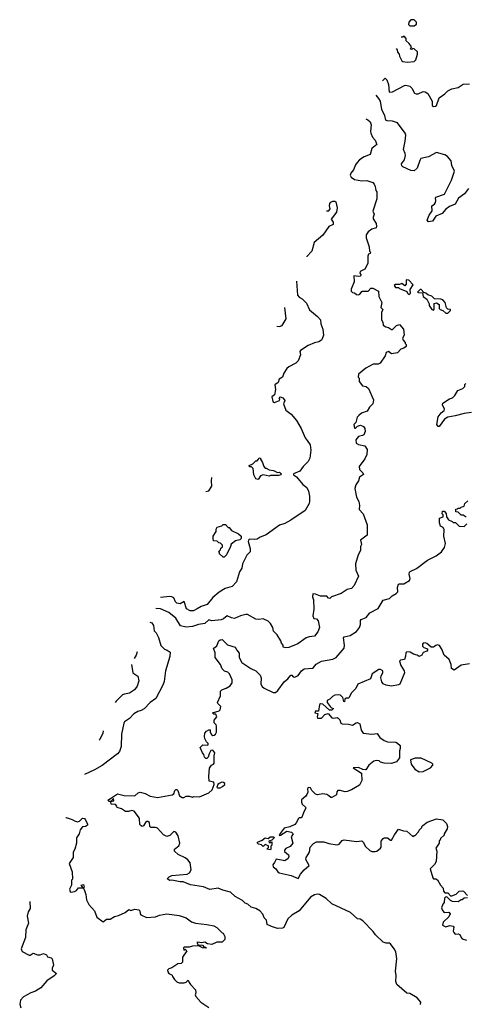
# Model space of a CAD drawing. Extents: x 2210602 to 2357277, y 510288 to 673808.
# Tile 377 of 464: x 2271852 to 2276195, y 654063 to 663660. Entities that reach past the tile are written whole.
import ezdxf

# ---------------------------------------------------------------- set-up
doc = ezdxf.new("R2010")
doc.units = 0

msp = doc.modelspace()

# ---------------------------------------------------------------- linework, layer by layer
at = {"layer": '0CON05XD'}
for points in [[(2275695, 663600), (2275720, 663615), (2275720, 663635), (2275695, 663660), (2275665, 663660), (2275643, 663637), (2275641.7, 663611.7), (2275655, 663600), (2275695, 663600)], [(2275521.7, 663378.7), (2275530, 663365), (2275533, 663343), (2275550, 663325), (2275552.5, 663305), (2275575, 663260), (2275585, 663252.5), (2275627, 663247), (2275695, 663252.5), (2275711.7, 663268.3), (2275727.5, 663325), (2275727.5, 663347.5), (2275697, 663377), (2275685, 663380), (2275675, 663370), (2275661.7, 663371.7), (2275670, 663395), (2275649.3, 663429.3), (2275620, 663455), (2275618.3, 663478.3), (2275598.3, 663498.3), (2275585, 663490), (2275569.6, 663490)], [(2275387.1, 663065.2), (2275415, 663090), (2275430, 663075), (2275447, 663027), (2275453, 662953), (2275485, 662957.5), (2275600.7, 663019.3), (2275615, 663021.2), (2275655, 663011.2), (2275675, 662993.3), (2275701.2, 662945), (2275715, 662936.2), (2275735, 662936.2), (2275785, 662960), (2275805, 662957.5), (2275831.2, 662941.2), (2275871.2, 662865), (2275873.3, 662825), (2275885, 662813.8), (2275905, 662816.7), (2275913.3, 662825), (2275941.7, 662898.3), (2275995, 662936.2), (2276025, 662966.2), (2276065, 662986), (2276125, 662998.8), (2276175, 663032), (2276235, 663034)], [(2276225, 662016), (2276185.7, 661964.3), (2276128.3, 661921.7), (2276095, 661861.2), (2276039.3, 661840.7), (2276005.8, 661814.2), (2275968.7, 661771.3), (2275906.2, 661745), (2275873.6, 661696.4), (2275835, 661690), (2275822.5, 661705), (2275842, 661755), (2275872.3, 661797.7), (2275867.5, 661845), (2275895, 661863.3), (2275905, 661877.5), (2275908.8, 661895), (2275903.3, 661925), (2275908.3, 661931.7), (2275990.5, 661959.5), (2276060.8, 662095), (2276090, 662185), (2276065, 662240), (2276058, 662285), (2276022, 662325), (2275995, 662342.9), (2275915, 662364), (2275835.5, 662324.5), (2275763.1, 662306.9), (2275751.3, 662288.7), (2275726.4, 662213.6), (2275695, 662187.5), (2275665, 662189.2), (2275586.2, 662225), (2275576, 662235), (2275573.8, 662255), (2275603.8, 662295), (2275612, 662335), (2275610, 662355), (2275593.1, 662395), (2275608.5, 662475), (2275614.3, 662535), (2275610, 662555), (2275535.4, 662655.4), (2275485, 662672.2), (2275435, 662673.1), (2275420, 662680), (2275411.4, 662725), (2275399.3, 662749.3), (2275382.5, 662785), (2275367.5, 662865), (2275352.1, 662892.1), (2275326.8, 662924.9)], [(2275227.1, 662692.7), (2275245, 662683.8), (2275266.7, 662665), (2275278, 662635), (2275270.8, 662575), (2275274, 662555), (2275291.2, 662515), (2275317.5, 662485), (2275332.5, 662445), (2275283.9, 662406.1), (2275266.7, 662345), (2275207.9, 662322.1), (2275165, 662293.8), (2275140.9, 662269.1), (2275124.5, 662245.5), (2275104.4, 662195.6), (2275078, 662165), (2275073.3, 662145), (2275081.2, 662125), (2275115, 662102.2), (2275185, 662090.8), (2275235, 662093.3), (2275293.6, 662073.6), (2275307, 662057), (2275317.5, 662035), (2275322.5, 661995), (2275331.7, 661981.7), (2275332.5, 661915), (2275292.5, 661795), (2275307.5, 661765), (2275297.5, 661735), (2275298.3, 661718.3), (2275327.5, 661675), (2275330, 661645), (2275325, 661630), (2275285, 661617.5), (2275247, 661593), (2275228.3, 661561.7), (2275230, 661535), (2275258.8, 661445), (2275262.5, 661402.5), (2275270, 661395), (2275268.3, 661381.7), (2275250, 661375), (2275243.6, 661356.4), (2275246.4, 661283.6), (2275215, 661230), (2275170, 661205), (2275168.3, 661188.3), (2275177.5, 661175), (2275175, 661160), (2275155, 661157.5), (2275110, 661165), (2275112.5, 661105), (2275082.5, 661035), (2275082.5, 661015), (2275095, 661000), (2275115, 660997.5), (2275135, 660982.5), (2275155, 660977.5), (2275166.4, 660983.6), (2275190, 661015), (2275247, 661013), (2275275, 661042.5), (2275295, 661042.5), (2275347.5, 661015), (2275353, 660963), (2275369.3, 660929.3), (2275382.5, 660905), (2275372.5, 660855), (2275390, 660835), (2275377.5, 660805), (2275377.5, 660735), (2275391.7, 660711.7), (2275393, 660683), (2275420, 660665), (2275445, 660660), (2275475, 660640), (2275485, 660640), (2275525, 660680), (2275555, 660690), (2275592.5, 660645), (2275600, 660585), (2275582.5, 660555), (2275590, 660535), (2275610, 660515), (2275610, 660505), (2275620, 660495), (2275620, 660475), (2275595, 660457.5), (2275565, 660450), (2275535, 660412.5), (2275475, 660402.5), (2275447, 660427), (2275425, 660417.5), (2275413.3, 660385), (2275365, 660313.3), (2275345, 660303.3), (2275296.4, 660303.6), (2275227, 660263), (2275152.5, 660205), (2275150, 660175), (2275160, 660165), (2275160, 660135), (2275191.7, 660091.7), (2275230, 660085), (2275252.5, 660065), (2275300, 659955), (2275292.5, 659915), (2275262.5, 659885), (2275237.5, 659845), (2275183.9, 659826.1), (2275157, 659803), (2275142.5, 659785), (2275127, 659733), (2275110, 659715), (2275115, 659680), (2275125, 659680), (2275143, 659697), (2275175, 659708.8), (2275204.1, 659694.1), (2275215.9, 659675.9), (2275220, 659645), (2275206.2, 659615), (2275193.9, 659606.1), (2275153, 659597), (2275127.5, 659565), (2275131.7, 659531.7), (2275155, 659518.8), (2275215, 659506.7), (2275239.3, 659469.3), (2275236.4, 659423.6), (2275215, 659380), (2275160, 659305), (2275162.5, 659275), (2275197.5, 659245), (2275201.7, 659228.3), (2275165, 659200), (2275152.5, 659165), (2275126.7, 659125), (2275117.7, 659092.3), (2275136.1, 659006.1), (2275156.2, 658965), (2275163.8, 658925), (2275162, 658885), (2275198.8, 658845), (2275240, 658735), (2275237.5, 658635), (2275174.1, 658585.9), (2275182.5, 658545), (2275172.5, 658525), (2275172.5, 658485), (2275150, 658445), (2275124.1, 658355.9), (2275126.7, 658295), (2275152.5, 658235), (2275112.5, 658145), (2275085, 658117.5), (2275042.5, 658105), (2274985, 658066.7), (2274890, 658035), (2274875, 658020), (2274861.7, 658021.7), (2274845, 658040), (2274785, 658040), (2274735, 658061.2), (2274710, 658065), (2274706.7, 658035), (2274716.7, 658005), (2274717.5, 657915), (2274708.3, 657848.3), (2274720, 657825), (2274745, 657820), (2274760.7, 657800.7), (2274773, 657737), (2274756.7, 657695), (2274725, 657652.5), (2274673.6, 657646.4), (2274645, 657636.7), (2274563.9, 657576.1), (2274475, 657540), (2274445, 657537.5), (2274420, 657545), (2274420, 657565), (2274403, 657583), (2274397.5, 657605), (2274362.5, 657665), (2274325, 657700), (2274318.8, 657735), (2274297.5, 657775), (2274275, 657797.5), (2274225, 657820), (2274183.6, 657813.6), (2274155, 657817.5), (2274073, 657863), (2274055, 657863.3), (2274005, 657848.8), (2273945, 657823.3), (2273915, 657830), (2273875, 657851.2), (2273838.9, 657821.1), (2273815, 657810), (2273725, 657802.5), (2273695, 657810), (2273655.5, 657774.5), (2273594.4, 657765.6), (2273535, 657744.7), (2273475, 657739.6), (2273420.7, 657750.7), (2273375.6, 657825.6), (2273305, 657882), (2273225, 657916.9), (2273177.6, 657921.7)], [(2274841.8, 661795.9), (2274865, 661797.5), (2274877.5, 661815), (2274871.2, 661845), (2274875, 661867.5), (2274885, 661881.2), (2274905, 661891.2), (2274925, 661892.5), (2274933.6, 661883.6), (2274946.2, 661825), (2274940, 661785), (2274887.5, 661715), (2274906.2, 661685), (2274906.7, 661665), (2274864.6, 661645.4), (2274805, 661560), (2274722.7, 661487.3), (2274698, 661405), (2274651, 661351.7), (2274650.3, 661350)], [(2275645, 660982.5), (2275660, 660995), (2275658.3, 661031.7), (2275687.5, 661075), (2275645, 661120), (2275620, 661125), (2275619.3, 661080.7), (2275605, 661067.5), (2275575, 661087.5), (2275555, 661080), (2275515, 661080), (2275501.7, 661068.3), (2275515, 661050), (2275545, 661050), (2275555, 661040), (2275625, 661010), (2275630, 660995), (2275645, 660982.5)], [(2274548.4, 661112.7), (2274560.8, 660975), (2274574.5, 660954.5), (2274605, 660938), (2274645.8, 660895.8), (2274675, 660832.5), (2274756.1, 660766.1), (2274783.3, 660735), (2274787.5, 660695), (2274807.5, 660645), (2274812.5, 660585), (2274800.7, 660549.3), (2274793, 660537), (2274768.3, 660521.7), (2274725, 660510), (2274665, 660483.3), (2274587.5, 660435), (2274583.3, 660425), (2274590, 660395), (2274566.2, 660335), (2274545, 660313.3), (2274475, 660276.7), (2274455, 660260), (2274426.7, 660213.3), (2274412.5, 660175), (2274380, 660155), (2274372.5, 660125), (2274339.3, 660100.7), (2274346.1, 660056.1), (2274336.7, 660005), (2274310, 659985), (2274318.3, 659938.3), (2274335, 659930), (2274383, 659947), (2274387.5, 659965), (2274382.5, 659975), (2274390, 659985), (2274417.5, 659975), (2274440, 659945), (2274430, 659935), (2274423.8, 659915), (2274447.5, 659855), (2274496.4, 659816.4), (2274550, 659755), (2274596.7, 659675), (2274633, 659583), (2274655, 659560), (2274682.5, 659515), (2274690, 659465), (2274678.8, 659385), (2274665, 659352.5), (2274614, 659306), (2274581.7, 659258.3), (2274520, 659235), (2274520, 659225), (2274550, 659205), (2274610.5, 659130.5), (2274649.5, 659099.5), (2274666.7, 659065), (2274677.5, 659015), (2274677.5, 658965), (2274672.5, 658945), (2274635, 658877.5), (2274495, 658783.3), (2274435, 658751.2), (2274385, 658733.3), (2274255, 658637.5), (2274195, 658617.5), (2274165, 658597.5), (2274145, 658592.5), (2274093.3, 658596.7), (2274081.7, 658588.3), (2274080, 658575), (2274100, 658505), (2274100, 658475), (2274065, 658440), (2274022.5, 658355), (2274017, 658313), (2273993, 658277), (2273965, 658180), (2273923.6, 658136.4), (2273855, 658116.2), (2273795, 658080), (2273735, 658028), (2273678.9, 657961.1), (2273619.7, 657940.3), (2273582.1, 657917.9), (2273545, 657898.8), (2273515, 657897.5), (2273479.3, 657919.3), (2273455, 657990), (2273415, 657966.7), (2273385, 657974), (2273371.2, 657985), (2273354, 658024), (2273335, 658036.2), (2273315, 658039.2), (2273224, 658029.7)], [(2276025, 660800), (2276050, 660825), (2276050, 660835), (2276025, 660840), (2276011.7, 660851.7), (2275997.5, 660905), (2275975, 660930), (2275955, 660937.5), (2275895, 660940), (2275870, 660965), (2275828.3, 660978.3), (2275810, 660995), (2275791.7, 661001.7), (2275765, 661030), (2275755, 661030), (2275730, 661005), (2275735, 661000), (2275778.3, 660998.3), (2275783, 660963), (2275820, 660935), (2275841.7, 660891.7), (2275842.5, 660875), (2275870, 660835), (2275885, 660830), (2275891.7, 660838.3), (2275890, 660895), (2275915, 660900), (2275940, 660885), (2275940, 660845), (2275950, 660835), (2275977, 660827), (2276005, 660800), (2276025, 660800)], [(2274359.3, 660672.6), (2274385, 660670), (2274409.3, 660680.7), (2274450, 660745), (2274437.6, 660854.9)], [(2276255, 659830), (2276185, 659822.5), (2276095, 659797.5), (2276025, 659787.5), (2275992.3, 659767.7), (2275940, 659695), (2275930, 659695), (2275917.5, 659715), (2275929.3, 659790.7), (2275960.5, 659829.5), (2275987.7, 659852.3), (2275993.3, 659865), (2275973.3, 659905), (2275976.4, 659923.6), (2276040, 659965), (2276070, 659975), (2276093, 659997), (2276122.5, 660045), (2276170, 660065), (2276190, 660085), (2276190, 660105), (2276200, 660115)], [(2274175, 659180), (2274152.5, 659185), (2274133, 659223), (2274126.7, 659285), (2274111.7, 659301.7), (2274091.7, 659301.7), (2274090, 659315), (2274125, 659330), (2274155, 659360), (2274165, 659360), (2274180, 659375), (2274185, 659390), (2274200, 659385), (2274200, 659375), (2274220, 659345), (2274230, 659305), (2274245, 659290), (2274255, 659290), (2274283, 659273), (2274327.3, 659267.3), (2274365, 659246.7), (2274385, 659248.8), (2274400, 659235), (2274396.1, 659223.9), (2274373, 659217), (2274295, 659217.5), (2274285, 659212.5), (2274225, 659222.5), (2274200, 659215), (2274175, 659180)], [(2273667.4, 659061.9), (2273695, 659067.5), (2273723.8, 659115), (2273722, 659165), (2273726.2, 659198.9)], [(2276201.7, 658811.7), (2276175, 658830), (2276155, 658830), (2276125, 658860), (2276101.7, 658861.7), (2276101.7, 658888.3), (2276118.3, 658891.7), (2276125, 658900), (2276145, 658900), (2276155, 658910), (2276185, 658920), (2276190, 658945), (2276219.3, 658970.7)], [(2273747.5, 656685), (2273760, 656695), (2273770, 656715), (2273770, 656775), (2273767, 656787), (2273748.3, 656808.3), (2273748.3, 656831.7), (2273772.5, 656865), (2273765, 656890), (2273745, 656890), (2273730, 656905), (2273795, 656923.3), (2273806.7, 656935), (2273812.5, 656965), (2273782.5, 656995), (2273780, 657005), (2273809.3, 657070.7), (2273810, 657115), (2273823, 657127), (2273866.1, 657143.9), (2273903, 657167), (2273923.6, 657196.4), (2273923.6, 657226.4), (2273896.2, 657285), (2273880.7, 657300.7), (2273849.3, 657309.3), (2273825, 657332.5), (2273808.8, 657375), (2273756.2, 657445), (2273758.3, 657488.3), (2273740, 657535), (2273755, 657540), (2273773, 657557), (2273793.8, 657605), (2273805, 657616.7), (2273825, 657620), (2273878.1, 657568.1), (2273951.2, 657545), (2273966.9, 657515), (2273992.2, 657485), (2273991.5, 657445), (2274016.1, 657396.1), (2274105, 657336.7), (2274154.3, 657314.3), (2274195, 657271.2), (2274204.6, 657244.6), (2274203.6, 657185), (2274215, 657160.8), (2274235, 657145.7), (2274324, 657104), (2274345, 657103.3), (2274368, 657122), (2274430.8, 657205), (2274465.5, 657234.5), (2274495, 657272.5), (2274505, 657272.5), (2274516.4, 657256.4), (2274535, 657251.2), (2274565, 657268.8), (2274600, 657315), (2274625, 657332), (2274705, 657339.2), (2274716.2, 657345), (2274740, 657380), (2274792.3, 657407.7), (2274905, 657428), (2274936.7, 657445), (2275013.3, 657535), (2275018.8, 657565), (2275008.8, 657635), (2275014, 657646), (2275073.6, 657656.4), (2275135, 657697.5), (2275162.5, 657735), (2275172.5, 657765), (2275172.5, 657805), (2275180, 657815), (2275230, 657835), (2275265, 657877.5), (2275345, 657922.5), (2275395, 658001.2), (2275455, 658017.5), (2275482.5, 658045), (2275522.7, 658067.3), (2275536.2, 658085), (2275532.9, 658125), (2275545, 658156.7), (2275555, 658162.5), (2275595, 658162.5), (2275652.5, 658195), (2275658.8, 658215), (2275649.2, 658255), (2275651.2, 658275), (2275658, 658282), (2275718.3, 658311.7), (2275825, 658391.2), (2275910, 658435), (2275963.3, 658475), (2275993.3, 658515), (2276001.2, 658555), (2275986.7, 658625), (2275989.3, 658689.3), (2275979.3, 658709.3), (2275953.9, 658723.9), (2275943.8, 658755), (2275945, 658800), (2275980, 658815), (2275980, 658835), (2275970, 658845), (2275971.7, 658868.3), (2275988.3, 658868.3), (2276008.3, 658848.3), (2276010, 658815), (2276030, 658785), (2276068.3, 658768.3), (2276075, 658760), (2276098.3, 658758.3), (2276135, 658722.5), (2276185, 658720), (2276210, 658745)], [(2273845, 658420), (2273835, 658420), (2273800, 658455), (2273798.3, 658468.3), (2273790, 658475), (2273808.3, 658491.7), (2273811.7, 658508.3), (2273828.3, 658521.7), (2273828.3, 658538.3), (2273808.3, 658558.3), (2273791.7, 658561.7), (2273778.3, 658578.3), (2273741.7, 658581.7), (2273737.5, 658605), (2273737.5, 658625), (2273767, 658673), (2273767.5, 658695), (2273777.5, 658715), (2273821.7, 658728.3), (2273835, 658740), (2273858.3, 658738.3), (2273885, 658710), (2273895, 658710), (2273915, 658682.5), (2273985, 658650), (2274010, 658625), (2274010, 658605), (2273998.3, 658591.7), (2273955, 658580), (2273911.7, 658548.3), (2273907.5, 658525), (2273867, 658443), (2273845, 658420)], [(2273120.5, 657788.7), (2273141.2, 657781.2), (2273156, 657755), (2273163.3, 657705), (2273182.5, 657685), (2273205, 657640), (2273229.3, 657559.3), (2273263.9, 657523.9), (2273290, 657515), (2273317.5, 657495), (2273316.1, 657453.9), (2273274, 657315), (2273259.7, 657210.3), (2273246.8, 657173.2), (2273180, 657045), (2273125, 657006), (2273065, 656942.5), (2273035, 656926.2), (2273002.3, 656917.7), (2272965.9, 656894.1), (2272921.7, 656848.3), (2272875, 656816.7), (2272866.7, 656805), (2272846, 656695), (2272842, 656575), (2272825, 656527.5), (2272805.8, 656504.2), (2272655, 656391.2), (2272580.8, 656349.2), (2272482.9, 656303.8)], [(2276235, 657382.5), (2276155, 657370), (2276085, 657320), (2276060, 657335), (2276057.5, 657375), (2276037.5, 657425), (2275987.5, 657465), (2275966.2, 657525), (2275945, 657560), (2275924.1, 657565.9), (2275908, 657562), (2275895, 657550), (2275885, 657543.3), (2275863.6, 657543.6), (2275820.7, 657580.7), (2275805, 657586.7), (2275785, 657582.5), (2275777.5, 657575), (2275777.5, 657555), (2275791.7, 657541.7), (2275826.7, 657526.7), (2275826.4, 657513.6), (2275820, 657505), (2275785, 657492.5), (2275772.5, 657465), (2275745, 657453.3), (2275725, 657466.7), (2275690, 657475), (2275657, 657497), (2275625, 657500), (2275615, 657490), (2275612.5, 657455), (2275602.5, 657425), (2275563, 657417), (2275553.3, 657406.7), (2275566.7, 657365), (2275600, 657315), (2275601.2, 657295), (2275556.7, 657185), (2275545, 657176.7), (2275475, 657163.8), (2275425, 657173.3), (2275395.9, 657185.9), (2275380, 657205), (2275373.3, 657245), (2275373.6, 657266.4), (2275390, 657295), (2275390, 657315), (2275367, 657327), (2275353, 657327), (2275287.5, 657285), (2275272.5, 657235), (2275148.8, 657185), (2275127.3, 657142.7), (2275081.2, 657095), (2275062.5, 657055), (2275055, 657047.5), (2275033, 657047), (2275021.7, 657038.3), (2275018.3, 657011.7), (2275010, 657015), (2275000, 657055), (2274980, 657075), (2274955, 657080), (2274923.6, 657076.4), (2274900, 657065), (2274875, 657037.5), (2274850, 657025), (2274850, 657005), (2274877, 656967), (2274891.7, 656951.7), (2274910, 656945), (2274895, 656930), (2274871.7, 656931.7), (2274805, 656990), (2274785, 656992.5), (2274772.5, 656985), (2274765, 656920), (2274735, 656920), (2274730, 656905), (2274757.5, 656897.5), (2274750, 656865), (2274755, 656852.5), (2274795, 656852), (2274825, 656887.5), (2274857.5, 656897.5), (2274895, 656856.2), (2274915, 656852), (2274945, 656857.5), (2274955, 656852.5), (2274972.5, 656835), (2274983.3, 656805), (2274995, 656796.2), (2275055, 656793.8), (2275095, 656783.3), (2275131.7, 656808.3), (2275145, 656810), (2275165.7, 656795.7), (2275180, 656735), (2275200, 656705), (2275285, 656697.5), (2275335, 656702.5), (2275363.3, 656665), (2275405, 656633.3), (2275437, 656623), (2275517, 656617), (2275535, 656610), (2275560, 656585), (2275560, 656555), (2275552.5, 656535), (2275552.5, 656465), (2275525, 656427.5), (2275475, 656410), (2275405, 656412.5), (2275370, 656425), (2275357, 656437), (2275325, 656440), (2275305, 656432.5), (2275255, 656393.3), (2275225, 656350), (2275195, 656352.5), (2275155, 656370), (2275101.7, 656368.3), (2275182.5, 656315), (2275188, 656245), (2275165, 656200), (2275087, 656153), (2275045, 656136), (2275025, 656133.8), (2274975, 656148.8), (2274954.1, 656145.9), (2274942.5, 656135), (2274940, 656105), (2274895, 656077.5), (2274885, 656077.5), (2274865, 656096.7), (2274845, 656108.8), (2274805, 656113.3), (2274755, 656106.2), (2274735, 656110), (2274697.7, 656147.7), (2274685, 656172.5), (2274662.5, 656175), (2274656.7, 656165), (2274659.3, 656130.7), (2274650.7, 656109.3), (2274639.3, 656090.7), (2274600, 656055), (2274597.5, 656035), (2274606.2, 656015), (2274636, 655986), (2274640, 655975), (2274620.5, 655939.5), (2274606.7, 655895), (2274595, 655881.2), (2274575, 655880), (2274565, 655872.5), (2274551.2, 655835), (2274532.5, 655815), (2274485, 655794), (2274428.3, 655781.7), (2274380, 655715), (2274385, 655710), (2274395, 655713.3), (2274455, 655750), (2274500.7, 655740.7), (2274517.5, 655725), (2274497.5, 655695), (2274513.3, 655635), (2274489.5, 655600.5), (2274445, 655582.5), (2274432.5, 655565), (2274433.6, 655553.6), (2274470.7, 655520.7), (2274476.7, 655505), (2274470, 655485), (2274435, 655462.5), (2274351.7, 655478.3), (2274336.1, 655443.9), (2274318.3, 655421.7), (2274321.7, 655401.7), (2274347.5, 655385), (2274367.5, 655355), (2274382.5, 655345), (2274498.8, 655318.8), (2274565, 655290), (2274588, 655332), (2274625.8, 655374.2), (2274673.3, 655415), (2274640.8, 655475), (2274644.2, 655495), (2274675.6, 655545), (2274683.3, 655595), (2274715, 655632), (2274745, 655648), (2274815, 655647.1), (2274865, 655630.6), (2274945, 655617.3), (2274966.1, 655623.9), (2274995, 655661.2), (2275013.9, 655666.1), (2275135, 655651.2), (2275185, 655655.8), (2275200.8, 655645), (2275220.7, 655600.7), (2275263.1, 655563.1), (2275282.9, 655552.9), (2275315, 655551.1), (2275332.8, 655557.2), (2275368, 655585), (2275374, 655595), (2275376.2, 655655), (2275395, 655680), (2275405, 655686.7), (2275436.4, 655686.4), (2275465, 655662.5), (2275475, 655662.5), (2275503.3, 655715), (2275545, 655770), (2275593, 655753), (2275625, 655750), (2275685, 655700), (2275695, 655710), (2275705, 655710), (2275740, 655745), (2275745, 655760), (2275770, 655785), (2275770, 655795), (2275780, 655805), (2275823, 655837), (2275915, 655872.5), (2275975, 655860), (2276010, 655825), (2276020, 655795), (2276017, 655773), (2275990, 655725), (2275988.3, 655711.7), (2275951.7, 655678.3), (2275948.3, 655661.7), (2275941.7, 655658.3), (2275940, 655635), (2275907.5, 655585), (2275917.5, 655555), (2275910, 655455), (2275893.3, 655425), (2275853.3, 655385), (2275877.5, 655295), (2275885, 655287.5), (2275906.4, 655286.4), (2275925, 655277.5), (2275952.5, 655225), (2275980, 655195), (2275982.5, 655165), (2275995, 655150), (2276025, 655150), (2276051.7, 655121.7), (2276065, 655120), (2276105, 655137.5), (2276135, 655167.5), (2276165, 655170), (2276177.5, 655165), (2276217.5, 655125)], [(2272995.8, 657498.5), (2272988.5, 657465), (2272967.6, 657432.9)], [(2272942.6, 657374.7), (2272953.8, 657295), (2273003, 657263), (2273012.5, 657215), (2272995.9, 657164.1), (2272971.7, 657128.3), (2272923.9, 657096.1), (2272875, 657086.7), (2272855, 657078.8), (2272792.1, 657017.9), (2272783.4, 657004)], [(2272665.2, 656728.6), (2272662, 656705), (2272634.1, 656645.9), (2272626.5, 656638.3)], [(2275757, 654063), (2275760, 654085), (2275725, 654127.5), (2275655, 654167.5), (2275625, 654172.5), (2275527, 654257), (2275517, 654287), (2275520, 654345), (2275513.6, 654386.4), (2275527.5, 654505), (2275517.5, 654575), (2275502.5, 654605), (2275465, 654652.5), (2275455, 654660), (2275425, 654660), (2275395, 654670), (2275320.7, 654740.7), (2275298.3, 654771.7), (2275195, 654877.5), (2275171.7, 654891.7), (2275145, 654897.5), (2275077, 654957), (2274895, 655042.5), (2274840, 655095), (2274775, 655132.5), (2274755, 655136.7), (2274725, 655130), (2274685, 655106.7), (2274576.4, 654973.6), (2274505, 654932.5), (2274465, 654897.5), (2274425, 654813.3), (2274415, 654806.7), (2274365, 654803.3), (2274305, 654822), (2274265, 654842.5), (2274256.7, 654885), (2274236.4, 654906.4), (2274220.7, 654940.7), (2274194, 654974), (2274155, 654996.2), (2274109.5, 655009.5), (2274075, 655038), (2274049.5, 655049.5), (2274022.5, 655075), (2273952.7, 655112.7), (2273907.5, 655155), (2273832.5, 655175), (2273785, 655196.7), (2273705, 655183.3), (2273645, 655206.7), (2273517.7, 655227.7), (2273445, 655256.2), (2273415, 655256.7), (2273335, 655273.3), (2273315, 655270), (2273290, 655285), (2273307.5, 655305), (2273335, 655318), (2273485, 655330.8), (2273508, 655345), (2273524, 655375), (2273512.1, 655442.1), (2273492.1, 655472.1), (2273465, 655492.5), (2273397.5, 655525), (2273362.5, 655555), (2273360, 655575), (2273401.7, 655608.3), (2273413.8, 655635), (2273395.8, 655705.8), (2273375, 655742.5), (2273355, 655746.7), (2273315, 655707.5), (2273285, 655700), (2273255, 655713.8), (2273195, 655780), (2273175, 655786.7), (2273130, 655785), (2273120, 655795), (2273117.5, 655835), (2273100, 655845), (2273090, 655845), (2273077.5, 655835), (2273058.3, 655801.7), (2273045, 655797.5), (2273035, 655802.5), (2273023.8, 655815), (2273018.8, 655875), (2273011.7, 655891.7), (2272966.4, 655946.4), (2272945, 655952.5), (2272913, 655943), (2272885, 655943.3), (2272845, 655970), (2272801.7, 655981.7), (2272800, 655995), (2272785, 656010), (2272742.5, 656015), (2272740, 656040), (2272770, 656045), (2272765, 656070), (2272740, 656040), (2272725, 656040), (2272711.7, 656051.7), (2272738.3, 656068.3), (2272805, 656113.3), (2272869.3, 656099.3), (2272975, 656093.8), (2273005.9, 656124.1), (2273025, 656130), (2273075, 656119.2), (2273125, 656092.9), (2273195, 656078.1), (2273337.5, 656105), (2273354.1, 656115.9), (2273365, 656147.5), (2273375, 656157.5), (2273385, 656157.5), (2273395, 656147.5), (2273410, 656095), (2273435, 656077.5), (2273451.7, 656078.3), (2273475, 656092.5), (2273505, 656092.5), (2273535, 656082.5), (2273545, 656087.5), (2273605, 656086.2), (2273695, 656123.3), (2273726.7, 656155), (2273747.5, 656205), (2273745, 656230), (2273697.5, 656237.5), (2273696.1, 656283.9), (2273702.5, 656365), (2273720, 656395), (2273742.5, 656405), (2273748, 656415), (2273747.5, 656485), (2273753.3, 656515), (2273735, 656540), (2273715, 656537.5), (2273697.5, 656505), (2273688.3, 656471.7), (2273675, 656460), (2273665, 656460), (2273653, 656473), (2273647, 656497), (2273633, 656513), (2273612.5, 656565), (2273638.3, 656591.7), (2273685, 656590), (2273690, 656595), (2273690, 656605), (2273673, 656623), (2273657.5, 656655), (2273653.3, 656675), (2273657.5, 656705), (2273673.6, 656726.4), (2273695, 656740), (2273708.3, 656738.3), (2273710, 656715), (2273721.7, 656691.7), (2273735, 656682.5), (2273747.5, 656685)], [(2275745, 656330), (2275785, 656334), (2275855, 656367.5), (2275880, 656395), (2275880, 656405), (2275870, 656415), (2275765, 656463.3), (2275705, 656462.5), (2275660, 656445), (2275667.5, 656405), (2275703.3, 656355), (2275745, 656330)], [(2273805, 656172.5), (2273830, 656185), (2273850, 656205), (2273850, 656215), (2273840, 656225), (2273823, 656227), (2273795, 656216.7), (2273782.5, 656205), (2273775, 656180), (2273783, 656173), (2273805, 656172.5)], [(2272302.2, 655882.6), (2272305, 655882.5), (2272362.5, 655865), (2272385, 655850), (2272417, 655843), (2272435, 655847.5), (2272465, 655876), (2272483.6, 655873.6), (2272490, 655865), (2272511.7, 655821.7), (2272511.7, 655808.3), (2272495, 655797.5), (2272465, 655792.5), (2272442.5, 655765), (2272433.3, 655725), (2272406.7, 655685), (2272406.1, 655633.9), (2272390, 655575), (2272373.3, 655545), (2272372.5, 655495), (2272333.8, 655435), (2272363, 655353), (2272366.1, 655283.9), (2272357, 655273), (2272356.4, 655223.6), (2272336.7, 655185), (2272345, 655162.5), (2272355, 655156.7), (2272385, 655162.5), (2272406.4, 655173.6), (2272425, 655200), (2272470, 655200), (2272450, 655225), (2272475, 655230), (2272480, 655205), (2272470, 655195), (2272481.7, 655181.7), (2272496.7, 655135), (2272505, 655080), (2272526.4, 655036.4), (2272580, 654975), (2272603.6, 654913.6), (2272665, 654867.5), (2272698.3, 654891.7), (2272735, 654893.3), (2272775, 654920), (2272815, 654928.8), (2272880.7, 654959.3), (2272915, 654986.7), (2272935, 654976.7), (2272975, 654991.2), (2273013.9, 654983.9), (2273023.3, 654975), (2273026.7, 654945), (2273033.3, 654935), (2273089.3, 654909.3), (2273175, 654916.7), (2273215, 654933.3), (2273285, 654946.7), (2273405, 654927.5), (2273475, 654906.7), (2273526.4, 654866.4), (2273565, 654853.3), (2273675, 654842.5), (2273745, 654827.5), (2273773, 654813), (2273825, 654760), (2273836.4, 654756.4), (2273850, 654725), (2273850, 654695), (2273825, 654670), (2273775, 654670), (2273725, 654647.5), (2273683, 654653), (2273655, 654667.5), (2273625, 654662.5), (2273585, 654670), (2273580, 654665), (2273591.7, 654641.7), (2273635, 654640), (2273651.7, 654621.7), (2273665, 654620), (2273670, 654615), (2273665, 654610), (2273635, 654613.3), (2273605, 654630), (2273585, 654632.5), (2273535, 654631.2), (2273505, 654620), (2273455, 654620), (2273450, 654615), (2273451.7, 654591.7), (2273465, 654600), (2273480, 654585), (2273438.3, 654521.7), (2273440, 654475), (2273425, 654462.5), (2273393, 654457), (2273335, 654420), (2273305, 654410), (2273293.6, 654396.4), (2273295, 654380), (2273305, 654362.5), (2273338.3, 654348.3), (2273340, 654335), (2273362.5, 654305), (2273383.6, 654283.6), (2273405, 654272.5), (2273455, 654272.5), (2273475, 654280), (2273495, 654300), (2273502.5, 654275), (2273516.7, 654255), (2273566.2, 654205), (2273570, 654175), (2273563.3, 654155), (2273569.3, 654139.3), (2273617.5, 654085), (2273695, 654032.5)], [(2274295, 655570), (2274260, 655575), (2274278.3, 655591.7), (2274278.3, 655608.3), (2274245, 655620), (2274225, 655600), (2274207.5, 655617.5), (2274180, 655625), (2274170, 655635), (2274170, 655645), (2274216.7, 655663.3), (2274245, 655686.2), (2274275, 655680), (2274293.6, 655696.4), (2274330, 655695), (2274332.5, 655685), (2274308.3, 655661.7), (2274280, 655655), (2274285, 655640), (2274298.3, 655641.7), (2274305, 655650), (2274310, 655645), (2274310, 655615), (2274300, 655605), (2274300, 655575), (2274295, 655570)], [(2276215, 655100), (2276183, 655097), (2276165, 655080), (2276155, 655080), (2276125, 655062.5), (2276070, 655065), (2276050, 655075), (2276015, 655110), (2276001.7, 655108.3), (2275991.7, 655098.3), (2275990, 655055), (2275975, 655040), (2275963.3, 655005), (2275970, 654985), (2275985, 654962.5), (2275995, 654957.5), (2276035, 654962.5), (2276046.2, 654945), (2276035, 654917.5), (2275977.5, 654865), (2275973.3, 654835), (2276005, 654820), (2276045, 654830), (2276076.1, 654826.1), (2276082.5, 654815), (2276077.5, 654775), (2276081.7, 654761.7), (2276095, 654747.5), (2276125, 654750), (2276143, 654743), (2276153, 654713), (2276165, 654700), (2276205, 654687.5)], [(2271951.1, 655064.4), (2271953.6, 654996.4), (2271933.8, 654965), (2271926.4, 654923.6), (2271938, 654855), (2271911.7, 654788.3), (2271910, 654715), (2271866.2, 654605), (2271877, 654577), (2271945, 654543.3), (2271955, 654542.5), (2271985, 654562.5), (2272025, 654546.7), (2272053, 654547), (2272085, 654560), (2272112.5, 654545), (2272125, 654527.5), (2272160, 654515), (2272167.5, 654505), (2272182.5, 654445), (2272170, 654415), (2272170, 654395), (2272210, 654365), (2272189.3, 654340.7), (2272117, 654293), (2272057.5, 654225), (2272005, 654190), (2271960, 654175), (2271890, 654135), (2271860, 654105), (2271852.5, 654065), (2271865, 654030)]]:
    msp.add_lwpolyline(points, dxfattribs=at)

doc.saveas('drawing.dxf')
